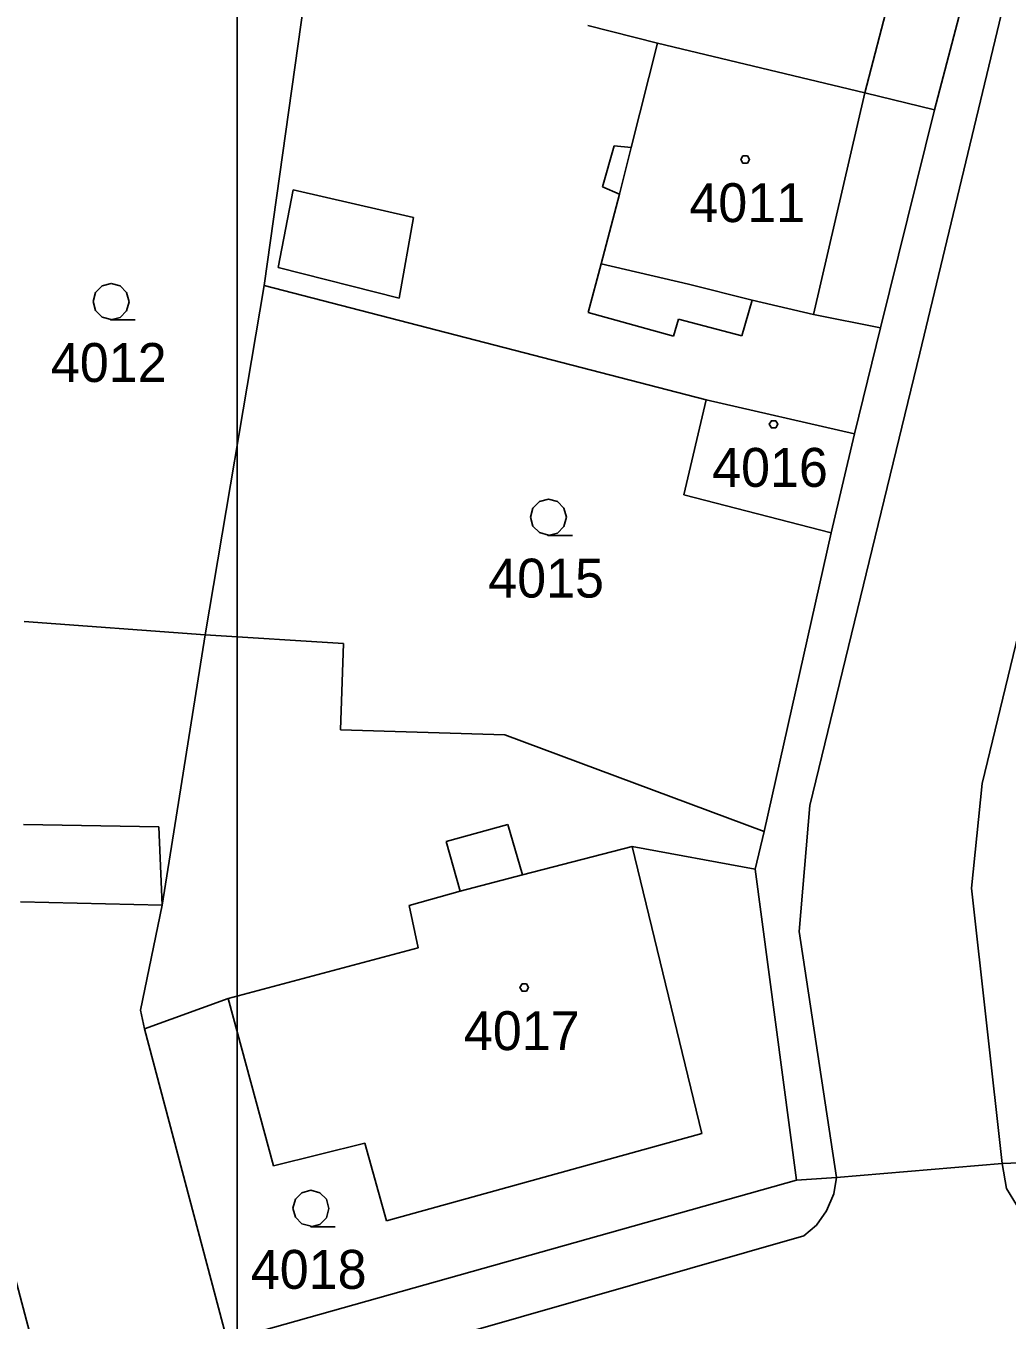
# Model space of a CAD drawing. Extents: x -263587 to -261993, y -1238795 to -1236748.
# Drawn here: x -263000.7 to -262960.4, y -1238246.6 to -1238193.4 of the extents above; entities that cross this region are included whole.
import ezdxf

# ---------------------------------------------------------------- set-up
doc = ezdxf.new("R2010")
doc.units = 0
for name, color, linetype in [('Vrstva 1', 7, 'Continuous'), ('Vrstva 3', 7, 'Continuous'), ('Vrstva 51', 7, 'Continuous')]:
    doc.layers.add(name, color=color, linetype=linetype)

msp = doc.modelspace()

# ---------------------------------------------------------------- linework, layer by layer
at = {"layer": 'Vrstva 1'}
for p, q in [((-262955.07, -1238169.93), (-262963.97, -1238206.9)), ((-262951.31, -1238182.68), (-262961.4, -1238224.58)), ((-262966.23, -1238196.2), (-262963.64, -1238186.28)), ((-262960.75, -1238186.89), (-262963.37, -1238196.9)), ((-262963.37, -1238196.9), (-262960.75, -1238186.89)), ((-262990.92, -1238204.11), (-262989.28, -1238192.43)), ((-262989.28, -1238192.43), (-262990.92, -1238204.11)), ((-262974.76, -1238194.15), (-262977.62, -1238193.43)), ((-262977.62, -1238193.43), (-262974.76, -1238194.15)), ((-262974.76, -1238194.15), (-262975.84, -1238198.44)), ((-262966.23, -1238196.2), (-262974.76, -1238194.15)), ((-262974.76, -1238194.15), (-262966.23, -1238196.2)), ((-262966.23, -1238196.2), (-262968.34, -1238205.3)), ((-262963.37, -1238196.9), (-262966.23, -1238196.2)), ((-262966.23, -1238196.2), (-262963.37, -1238196.9)), ((-262963.37, -1238196.9), (-262965.59, -1238205.86)), ((-262965.59, -1238205.86), (-262963.37, -1238196.9)), ((-262977.01, -1238200.06), (-262976.53, -1238198.37)), ((-262976.53, -1238198.37), (-262975.84, -1238198.44)), ((-262975.84, -1238198.44), (-262976.32, -1238200.36)), ((-262990.35, -1238203.37), (-262989.73, -1238200.18)), ((-262989.73, -1238200.18), (-262984.78, -1238201.32)), ((-262977.07, -1238203.23), (-262976.32, -1238200.36)), ((-262976.32, -1238200.36), (-262977.01, -1238200.06)), ((-262984.78, -1238201.32), (-262985.37, -1238204.63)), ((-262985.37, -1238204.63), (-262990.35, -1238203.37)), ((-262977.6, -1238205.23), (-262977.07, -1238203.23)), ((-262977.07, -1238203.23), (-262973.48, -1238204.06)), ((-262990.92, -1238204.11), (-262993.35, -1238218.47)), ((-262993.35, -1238218.47), (-262990.92, -1238204.11)), ((-262972.75, -1238208.82), (-262990.92, -1238204.11)), ((-262990.92, -1238204.11), (-262972.75, -1238208.82)), ((-262973.48, -1238204.06), (-262970.86, -1238204.72)), ((-262970.86, -1238204.72), (-262971.29, -1238206.18)), ((-262968.34, -1238205.3), (-262970.86, -1238204.72)), ((-262974.09, -1238206.2), (-262977.6, -1238205.23)), ((-262973.89, -1238205.5), (-262974.09, -1238206.2)), ((-262971.29, -1238206.18), (-262973.89, -1238205.5)), ((-262965.59, -1238205.86), (-262968.34, -1238205.3)), ((-262965.59, -1238205.86), (-262966.66, -1238210.21)), ((-262966.66, -1238210.21), (-262965.59, -1238205.86)), ((-262963.97, -1238206.9), (-262968.49, -1238225.49)), ((-262973.67, -1238212.72), (-262972.75, -1238208.82)), ((-262972.75, -1238208.82), (-262973.67, -1238212.72)), ((-262966.66, -1238210.21), (-262972.75, -1238208.82)), ((-262972.75, -1238208.82), (-262966.66, -1238210.21)), ((-262966.66, -1238210.21), (-262967.62, -1238214.28)), ((-262967.62, -1238214.28), (-262966.66, -1238210.21)), ((-262967.62, -1238214.28), (-262973.67, -1238212.72)), ((-262973.67, -1238212.72), (-262967.62, -1238214.28)), ((-262967.62, -1238214.28), (-262970.37, -1238226.55)), ((-262970.37, -1238226.55), (-262967.62, -1238214.28)), ((-262993.35, -1238218.47), (-263000.79, -1238217.93)), ((-263000.79, -1238217.93), (-262993.35, -1238218.47)), ((-262995.12, -1238229.58), (-262993.35, -1238218.47)), ((-262993.35, -1238218.47), (-262995.12, -1238229.58)), ((-262987.66, -1238218.83), (-262993.35, -1238218.47)), ((-262993.35, -1238218.47), (-262987.66, -1238218.83)), ((-262987.79, -1238222.37), (-262987.66, -1238218.83)), ((-262987.66, -1238218.83), (-262987.79, -1238222.37)), ((-262981.03, -1238222.58), (-262987.79, -1238222.37)), ((-262987.79, -1238222.37), (-262981.03, -1238222.58)), ((-262970.37, -1238226.55), (-262981.03, -1238222.58)), ((-262981.03, -1238222.58), (-262970.37, -1238226.55)), ((-262961.4, -1238224.58), (-262961.84, -1238228.88)), ((-262968.49, -1238225.49), (-262968.93, -1238230.66)), ((-263000.82, -1238226.26), (-262995.25, -1238226.36)), ((-262995.25, -1238226.36), (-262995.12, -1238229.58)), ((-262983.44, -1238226.97), (-262980.91, -1238226.27)), ((-262980.91, -1238226.27), (-262980.3, -1238228.34)), ((-262982.86, -1238229.01), (-262983.44, -1238226.97)), ((-262970.37, -1238226.55), (-262970.74, -1238228.1)), ((-262970.74, -1238228.1), (-262970.37, -1238226.55)), ((-262975.79, -1238227.17), (-262980.3, -1238228.34)), ((-262970.74, -1238228.1), (-262975.79, -1238227.17)), ((-262975.79, -1238227.17), (-262972.93, -1238238.96)), ((-262972.93, -1238238.96), (-262975.79, -1238227.17)), ((-262975.79, -1238227.17), (-262970.74, -1238228.1)), ((-262980.3, -1238228.34), (-262982.86, -1238229.01)), ((-262970.74, -1238228.1), (-262969.04, -1238240.88)), ((-262969.04, -1238240.88), (-262970.74, -1238228.1)), ((-262984.96, -1238229.6), (-262982.86, -1238229.01)), ((-262961.84, -1238228.88), (-262960.58, -1238240.2)), ((-263000.94, -1238229.45), (-262995.12, -1238229.58)), ((-262995.12, -1238229.58), (-263000.94, -1238229.45)), ((-262996.01, -1238233.89), (-262995.12, -1238229.58)), ((-262995.12, -1238229.58), (-262996.01, -1238233.89)), ((-262984.59, -1238231.34), (-262984.96, -1238229.6)), ((-262968.93, -1238230.66), (-262967.4, -1238240.77)), ((-262992.4, -1238233.42), (-262984.59, -1238231.34)), ((-262995.85, -1238234.66), (-262996.01, -1238233.89)), ((-262996.01, -1238233.89), (-262995.85, -1238234.66)), ((-262992.4, -1238233.42), (-262995.85, -1238234.66)), ((-262995.85, -1238234.66), (-262992.4, -1238233.42)), ((-262990.54, -1238240.3), (-262992.4, -1238233.42)), ((-262992.4, -1238233.42), (-262990.54, -1238240.3)), ((-262995.85, -1238234.66), (-262992.45, -1238247.47)), ((-262992.45, -1238247.47), (-262995.85, -1238234.66)), ((-262972.93, -1238238.96), (-262985.9, -1238242.55)), ((-262985.9, -1238242.55), (-262972.93, -1238238.96)), ((-262986.79, -1238239.36), (-262990.54, -1238240.3)), ((-262990.54, -1238240.3), (-262986.79, -1238239.36)), ((-262985.9, -1238242.55), (-262986.79, -1238239.36)), ((-262986.79, -1238239.36), (-262985.9, -1238242.55)), ((-262967.4, -1238240.77), (-262960.58, -1238240.2)), ((-262960.58, -1238240.2), (-262967.4, -1238240.77)), ((-262960.58, -1238240.2), (-262959.17, -1238240.15)), ((-262959.17, -1238240.15), (-262960.58, -1238240.2)), ((-262960.4, -1238241.22), (-262960.58, -1238240.2)), ((-262999.91, -1238249.59), (-263002.31, -1238240.58)), ((-262969.04, -1238240.88), (-262967.4, -1238240.77)), ((-262967.4, -1238240.77), (-262969.04, -1238240.88)), ((-262967.4, -1238240.77), (-262967.5, -1238241.44)), ((-262969.04, -1238240.88), (-262992.45, -1238247.47)), ((-262992.45, -1238247.47), (-262969.04, -1238240.88)), ((-262959.95, -1238241.97), (-262960.4, -1238241.22)), ((-262967.5, -1238241.44), (-262967.81, -1238242.15)), ((-262967.81, -1238242.15), (-262968.21, -1238242.73)), ((-262968.21, -1238242.73), (-262968.74, -1238243.17)), ((-262968.74, -1238243.17), (-263014.92, -1238256.39))]:
    msp.add_line(p, q, dxfattribs=at)
for points in [[(-262971.06, -1238198.79), (-262970.97, -1238198.94), (-262971.06, -1238199.09), (-262971.24, -1238199.09), (-262971.33, -1238198.94), (-262971.24, -1238198.79)], [(-262969.89, -1238209.67), (-262969.8, -1238209.82), (-262969.89, -1238209.97), (-262970.07, -1238209.97), (-262970.16, -1238209.82), (-262970.07, -1238209.67)], [(-262980.14, -1238232.82), (-262980.05, -1238232.97), (-262980.14, -1238233.12), (-262980.32, -1238233.12), (-262980.41, -1238232.97), (-262980.32, -1238232.82)]]:
    msp.add_lwpolyline(points, close=True, dxfattribs=at)
for points in [[(-262997.21, -1238205.51), (-262997.59, -1238205.41), (-262997.86, -1238205.14), (-262997.96, -1238204.77), (-262997.86, -1238204.4), (-262997.59, -1238204.13), (-262997.22, -1238204.03), (-262996.85, -1238204.13), (-262996.58, -1238204.4), (-262996.48, -1238204.78), (-262996.58, -1238205.16), (-262996.85, -1238205.43), (-262997.23, -1238205.53), (-262996.23, -1238205.53)], [(-262979.23, -1238214.37), (-262979.61, -1238214.27), (-262979.88, -1238214), (-262979.98, -1238213.63), (-262979.88, -1238213.26), (-262979.61, -1238212.99), (-262979.24, -1238212.89), (-262978.87, -1238212.99), (-262978.6, -1238213.26), (-262978.5, -1238213.64), (-262978.6, -1238214.02), (-262978.87, -1238214.29), (-262979.25, -1238214.39), (-262978.25, -1238214.39)], [(-262988.99, -1238242.78), (-262989.37, -1238242.68), (-262989.64, -1238242.41), (-262989.74, -1238242.04), (-262989.64, -1238241.67), (-262989.37, -1238241.4), (-262989, -1238241.3), (-262988.63, -1238241.4), (-262988.36, -1238241.67), (-262988.26, -1238242.05), (-262988.36, -1238242.43), (-262988.63, -1238242.7), (-262989.01, -1238242.8), (-262988.01, -1238242.8)]]:
    msp.add_lwpolyline(points, dxfattribs=at)
at = {"layer": 'Vrstva 3'}
msp.add_lwpolyline([(-262992.45, -1238247.47), (-262969.04, -1238240.88), (-262967.4, -1238240.77), (-262960.58, -1238240.2), (-262959.17, -1238240.15), (-262957.48, -1238240.06), (-262956.28, -1238240.03), (-262951.44, -1238239.91), (-262942.59, -1238239.67), (-262930.85, -1238239.32), (-262926.04, -1238239.18), (-262924.58, -1238239.1), (-262914.68, -1238240.69), (-262912.88, -1238240.83), (-262914.78, -1238249.25)], dxfattribs=at)
at = {"layer": 'Vrstva 51'}
msp.add_lwpolyline([(-262992.03, -1237088.09), (-262695.03, -1237088.09), (-262695.03, -1238768.09), (-262992.03, -1238768.09)], close=True, dxfattribs=at)

# ---------------------------------------------------------------- texts
at = {"layer": 'Vrstva 1'}
for s, p in [('4011', (-262973.444, -1238201.51)), ('4012', (-262999.693, -1238208.08)), ('4016', (-262972.508, -1238212.39)), ('4015', (-262981.713, -1238216.94)), ('4017', (-262982.713, -1238235.54)), ('4018', (-262991.473, -1238245.35))]:
    msp.add_text(s, height=1.6, dxfattribs=at).set_placement(p)

doc.saveas('drawing.dxf')
